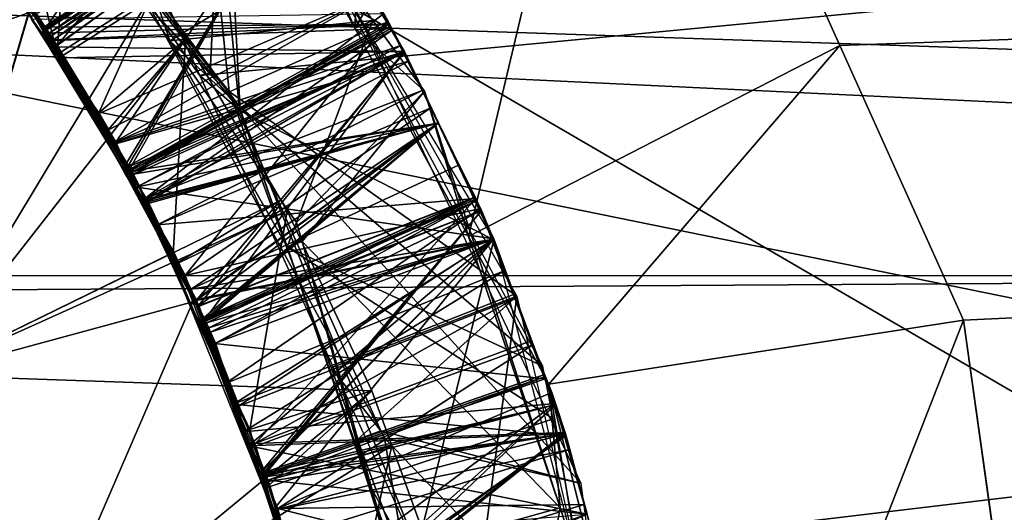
# Model space of a CAD drawing. Extents: x 0 to 200, y 18 to 95.
# Tile 322 of 491: x 146.232 to 147.086, y 47.767 to 48.194. Entities that reach past the tile are written whole.
import ezdxf

# ---------------------------------------------------------------- set-up
doc = ezdxf.new("R2010")
doc.units = 0

msp = doc.modelspace()

# ---------------------------------------------------------------- linework, layer by layer
for points in [[(98.615891, 49.815205, 36.34074), (174.799988, 52.227016, 37.339745), (174.799988, 47.227016, 36)], [(174.799988, 52.227016, 54.660255), (117.93441, 49.815205, 55.65926), (174.799988, 47.227016, 56)], [(141.5, 51.127014, 39.245003), (148.199997, 47.227016, 38.200001), (141.5, 47.227016, 38.200001)], [(141.5, 51.127014, 39.245003), (148.199997, 51.127014, 39.245003), (148.199997, 47.227016, 38.200001)], [(148.199997, 51.127014, 52.754997), (141.5, 51.127014, 52.754997), (141.5, 47.227016, 53.799999)], [(148.199997, 47.227016, 53.799999), (148.199997, 51.127014, 52.754997), (141.5, 47.227016, 53.799999)], [(159.5, 47.227016, 39.400002), (133, 50.527016, 40.284233), (133, 47.227016, 39.400002)], [(159.5, 50.527016, 40.284233), (133, 50.527016, 40.284233), (159.5, 47.227016, 39.400002)], [(159.5, 50.527016, 51.715767), (159.5, 47.227016, 52.599998), (133, 47.227016, 52.599998)], [(133, 50.527016, 51.715767), (159.5, 50.527016, 51.715767), (133, 47.227016, 52.599998)], [(136.799988, 48.614586, 55.650761), (165.799988, 49.996166, 55.348492), (165.799988, 47.227016, 55.75)], [(165.799988, 49.996166, 36.651508), (146.338257, 48.254814, 36.304325), (146.388229, 48.145657, 36.295784)], [(165.799988, 49.996166, 36.651508), (146.388229, 48.145657, 36.295784), (146.58313, 47.719887, 36.262466)], [(165.799988, 49.996166, 36.651508), (146.58313, 47.719887, 36.262466), (165.799988, 47.227016, 36.25)], [(98.615891, 49.815205, 36.34074), (174.799988, 47.227016, 36), (98.275146, 47.227016, 36)], [(174.799988, 47.227016, 56), (117.93441, 49.815205, 55.65926), (118.275154, 47.227016, 56)], [(148.199997, 49.437199, 38.311367), (142.899994, 49.341759, 38.284569), (148.199997, 47.97237, 38.034798)], [(148.199997, 49.339703, 55.262104), (136.199997, 49.339703, 55.262104), (136.199997, 47.727016, 55.486832)], [(148.199997, 47.727016, 55.486832), (148.199997, 49.339703, 55.262104), (136.199997, 47.727016, 55.486832)], [(148.199997, 47.97237, 38.034798), (142.899994, 49.341759, 38.284569), (142.899994, 47.971859, 38.037628)], [(142.899994, 48.807293, 53.842369), (148.199997, 49.199657, 53.752979), (148.199997, 47.727016, 53.98436)], [(136.199997, 48.849297, 36.639542), (148.199997, 47.227016, 36.5), (136.199997, 47.227016, 36.5)], [(136.199997, 48.849297, 36.639542), (148.199997, 48.849297, 36.639542), (148.199997, 47.227016, 36.5)], [(165.431061, 47.89677, 57.972298), (135.799988, 48.817287, 57.894161), (135.799988, 45.636745, 57.894161)], [(165.312317, 48.817142, 57.892509), (135.799988, 48.817287, 57.894161), (165.431061, 47.89677, 57.972298)], [(146.371277, 48.464638, 34.452385), (146.556702, 48.816887, 34.108761), (146.522736, 48.186771, 34.417274)], [(146.556702, 48.816887, 34.108761), (146.758209, 48.582684, 34.076824), (146.522736, 48.186771, 34.417274)], [(146.758209, 48.582684, 34.076824), (165.301376, 48.816174, 34.115177), (146.94313, 48.171753, 34.04137)], [(146.94313, 48.171753, 34.04137), (165.301376, 48.816174, 34.115177), (147.050385, 47.933411, 34.020809)], [(147.050385, 47.933411, 34.020809), (165.301376, 48.816174, 34.115177), (147.149994, 47.227016, 34)], [(142.899994, 48.807293, 53.842369), (148.199997, 47.727016, 53.98436), (142.899994, 47.727016, 53.98436)], [(146.244522, 46.822838, 38.629288), (145.107819, 48.695091, 38.629288), (146.147583, 46.568222, 38.629288)], [(146.293793, 47.09079, 38.629288), (145.107819, 48.695091, 38.629288), (146.244522, 46.822838, 38.629288)], [(146.293793, 47.363239, 38.629288), (145.107819, 48.695091, 38.629288), (146.293793, 47.09079, 38.629288)], [(145.368286, 48.615196, 38.629288), (145.107819, 48.695091, 38.629288), (146.293793, 47.363239, 38.629288)], [(146.119278, 48.523701, 34.623051), (146.203522, 48.651443, 34.538303), (146.362183, 48.1758, 34.597401)], [(146.203522, 48.651443, 34.538303), (146.493149, 48.255245, 34.510857), (146.362183, 48.1758, 34.597401)], [(136.799988, 48.614586, 55.650761), (165.799988, 47.227016, 55.75), (136.799988, 47.227016, 55.650761)], [(145.610001, 48.489506, 38.629288), (145.368286, 48.615196, 38.629288), (146.293793, 47.363239, 38.629288)], [(146.522736, 48.186771, 34.417274), (146.758209, 48.582684, 34.076824), (146.621277, 48.005993, 34.394436)], [(146.758209, 48.582684, 34.076824), (146.94313, 48.171753, 34.04137), (146.621277, 48.005993, 34.394436)], [(146.232407, 48.362289, 34.93911), (146.119278, 48.523701, 34.623051), (146.422348, 48.119194, 34.920341)], [(146.119278, 48.523701, 34.623051), (146.362183, 48.1758, 34.597401), (146.422348, 48.119194, 34.920341)], [(145.824997, 48.322166, 38.629288), (145.610001, 48.489506, 38.629288), (146.293793, 47.363239, 38.629288)], [(146.1436, 48.467335, 35.319592), (146.380646, 48.451385, 35.223423), (146.413605, 48.13187, 35.293541)], [(146.345337, 48.203739, 35.626137), (146.1436, 48.467335, 35.319592), (146.413605, 48.13187, 35.293541)], [(146.493149, 48.255245, 34.510857), (146.371277, 48.464638, 34.452385), (146.522736, 48.186771, 34.417274)], [(146.413605, 48.13187, 35.293541), (146.380646, 48.451385, 35.223423), (146.66301, 47.954464, 35.191471)], [(146.389938, 48.443455, 35.024395), (146.232407, 48.362289, 34.93911), (146.422348, 48.119194, 34.920341)], [(146.389938, 48.443455, 35.024395), (146.422348, 48.119194, 34.920341), (146.685791, 47.893543, 34.989342)], [(146.406723, 48.414822, 35.122738), (146.166, 48.300186, 35.274525), (146.254623, 48.18681, 35.265316)], [(146.46907, 48.328285, 35.116795), (146.406723, 48.414822, 35.122738), (146.254623, 48.18681, 35.265316)], [(146.274414, 48.316982, 38.295712), (146.210068, 48.390072, 38.299469), (146.006195, 48.118694, 38.629288)], [(146.142792, 48.334854, 38.249191), (146.210068, 48.390072, 38.299469), (146.26442, 48.164021, 38.235764)], [(146.210068, 48.390072, 38.299469), (146.274414, 48.316982, 38.295712), (146.26442, 48.164021, 38.235764)], [(146.281082, 48.296856, 36.006168), (146.408813, 48.391617, 35.919762), (146.397171, 48.148144, 35.994766)], [(146.397171, 48.148144, 35.994766), (146.408813, 48.391617, 35.919762), (146.423065, 48.114964, 35.992222)], [(146.423065, 48.114964, 35.992222), (146.408813, 48.391617, 35.919762), (146.643234, 48.003197, 35.894402)], [(146.222397, 48.226101, 36.840569), (146.434891, 48.375595, 36.989216), (146.264389, 48.171806, 36.836174)], [(146.434891, 48.375595, 36.989216), (146.47345, 48.322197, 36.985546), (146.264389, 48.171806, 36.836174)], [(146.165604, 48.2999, 35.446526), (146.458923, 48.344131, 35.586903), (146.253845, 48.186199, 35.437317)], [(146.187515, 48.281372, 36.144733), (146.458923, 48.344131, 36.2869), (146.250488, 48.182354, 36.137222)], [(146.458923, 48.344131, 36.2869), (146.46962, 48.326584, 36.285755), (146.250488, 48.182354, 36.137222)], [(146.458923, 48.344131, 35.586903), (146.468704, 48.328091, 35.585854), (146.253845, 48.186199, 35.437317)], [(146.22934, 48.224354, 38.068069), (146.142792, 48.334854, 38.249191), (146.26442, 48.164021, 38.235764)], [(146.468033, 48.329723, 34.416893), (146.245026, 48.198341, 34.566277), (146.253326, 48.187744, 34.565414)], [(146.246262, 48.199306, 34.738277), (146.467789, 48.329605, 34.885952), (146.252808, 48.187557, 34.737419)], [(146.467789, 48.329605, 34.885952), (146.55275, 48.190254, 34.876858), (146.252808, 48.187557, 34.737419)], [(146.468033, 48.329723, 34.416893), (146.253326, 48.187744, 34.565414), (146.257492, 48.182407, 34.56498)], [(146.473755, 48.321777, 34.416348), (146.468033, 48.329723, 34.416893), (146.257492, 48.182407, 34.56498)], [(146.467789, 48.329605, 34.885952), (146.473755, 48.321777, 35.116348), (146.55275, 48.190254, 34.876858)], [(146.244522, 47.631191, 38.629288), (145.824997, 48.322166, 38.629288), (146.293793, 47.363239, 38.629288)], [(146.147583, 47.885811, 38.629288), (145.824997, 48.322166, 38.629288), (146.244522, 47.631191, 38.629288)], [(146.470108, 48.326855, 35.816696), (146.182861, 48.27776, 35.972729), (146.255005, 48.185165, 35.965218)], [(146.473755, 48.321777, 36.516346), (146.242828, 48.204868, 36.666553), (146.2621, 48.170532, 36.664036)], [(146.46962, 48.326584, 36.285755), (146.55275, 48.190254, 36.276859), (146.250488, 48.182354, 36.137222)], [(146.253845, 48.186199, 35.437317), (146.468704, 48.328091, 35.585854), (146.261292, 48.176601, 35.436539)], [(146.473755, 48.321777, 35.116348), (146.46907, 48.328285, 35.116795), (146.254623, 48.18681, 35.265316)], [(146.473755, 48.321777, 35.116348), (146.254623, 48.18681, 35.265316), (146.260452, 48.176144, 35.264538)], [(146.470108, 48.326855, 35.816696), (146.255005, 48.185165, 35.965218), (146.259109, 48.179905, 35.96479)], [(146.473755, 48.321777, 34.416348), (146.257492, 48.182407, 34.56498), (146.32283, 48.061882, 34.556206)], [(146.473755, 48.321777, 35.816345), (146.470108, 48.326855, 35.816696), (146.259109, 48.179905, 35.96479)], [(146.473755, 48.321777, 35.816345), (146.259109, 48.179905, 35.96479), (146.324265, 48.05917, 35.956009)], [(146.553818, 48.18644, 35.107586), (146.473755, 48.321777, 35.116348), (146.260452, 48.176144, 35.264538)], [(146.468704, 48.328091, 35.585854), (146.55275, 48.190254, 35.576859), (146.261292, 48.176601, 35.436539)], [(146.473755, 48.321777, 36.516346), (146.2621, 48.170532, 36.664036), (146.565521, 48.166653, 36.506302)], [(146.264389, 48.171806, 36.836174), (146.47345, 48.322197, 36.985546), (146.315247, 48.087822, 36.829895)], [(146.47345, 48.322197, 36.985546), (146.562637, 48.171776, 36.975803), (146.315247, 48.087822, 36.829895)], [(146.552917, 48.187954, 34.407684), (146.473755, 48.321777, 34.416348), (146.32283, 48.061882, 34.556206)], [(146.554718, 48.184914, 35.807487), (146.473755, 48.321777, 35.816345), (146.324265, 48.05917, 35.956009)], [(146.468704, 48.328091, 35.585854), (146.473755, 48.321777, 35.816345), (146.55275, 48.190254, 35.576859)], [(146.46962, 48.326584, 36.285755), (146.473755, 48.321777, 36.516346), (146.55275, 48.190254, 36.276859)], [(146.47345, 48.322197, 36.985546), (146.486176, 48.300804, 37.214989), (146.562637, 48.171776, 36.975803)], [(146.55275, 48.190254, 36.276859), (146.473755, 48.321777, 36.516346), (146.565521, 48.166653, 36.506302)], [(146.55275, 48.190254, 35.576859), (146.473755, 48.321777, 35.816345), (146.554718, 48.184914, 35.807487)], [(146.55275, 48.190254, 34.876858), (146.473755, 48.321777, 35.116348), (146.553818, 48.18644, 35.107586)], [(146.55098, 48.190842, 34.176964), (146.473755, 48.321777, 34.416348), (146.552917, 48.187954, 34.407684)], [(146.475235, 48.319553, 34.185295), (146.473755, 48.321777, 34.416348), (146.55098, 48.190842, 34.176964)], [(146.274414, 48.316982, 38.295712), (146.006195, 48.118694, 38.629288), (146.147583, 47.885811, 38.629288)], [(146.347031, 48.217014, 38.290962), (146.274414, 48.316982, 38.295712), (146.147583, 47.885811, 38.629288)], [(146.244034, 48.202602, 34.038532), (146.475235, 48.319553, 34.185295), (146.321335, 48.064419, 34.028397)], [(146.274414, 48.316982, 38.295712), (146.347031, 48.217014, 38.290962), (146.26442, 48.164021, 38.235764)], [(146.475235, 48.319553, 34.185295), (146.55098, 48.190842, 34.176964), (146.321335, 48.064419, 34.028397)], [(146.166, 48.300186, 35.274525), (146.165604, 48.2999, 35.446526), (146.253845, 48.186199, 35.437317)], [(146.254623, 48.18681, 35.265316), (146.166, 48.300186, 35.274525), (146.253845, 48.186199, 35.437317)], [(146.486176, 48.300804, 37.214989), (146.235931, 48.214317, 37.367294), (146.266373, 48.161041, 37.363369)], [(146.565521, 48.166653, 37.206303), (146.486176, 48.300804, 37.214989), (146.266373, 48.161041, 37.363369)], [(146.338257, 48.254814, 36.304325), (146.281082, 48.296856, 36.006168), (146.388229, 48.145657, 36.295784)], [(146.281082, 48.296856, 36.006168), (146.397171, 48.148144, 35.994766), (146.388229, 48.145657, 36.295784)], [(146.562637, 48.171776, 36.975803), (146.486176, 48.300804, 37.214989), (146.565521, 48.166653, 37.206303)], [(146.482422, 48.289612, 35.714298), (146.345337, 48.203739, 35.626137), (146.718781, 47.792011, 35.683563)], [(146.182861, 48.27776, 35.972729), (146.187515, 48.281372, 36.144733), (146.255005, 48.185165, 35.965218)], [(146.255005, 48.185165, 35.965218), (146.187515, 48.281372, 36.144733), (146.250488, 48.182354, 36.137222)], [(146.20137, 48.262985, 33.872017), (146.239655, 48.19994, 33.872017), (146.006195, 48.118694, 33.629288)], [(146.493149, 48.255245, 34.510857), (146.538269, 48.19352, 34.50658), (146.362183, 48.1758, 34.597401)], [(146.538269, 48.19352, 34.50658), (146.493149, 48.255245, 34.510857), (146.522736, 48.186771, 34.417274)], [(146.242828, 48.204868, 36.666553), (146.222397, 48.226101, 36.840569), (146.264389, 48.171806, 36.836174)], [(146.537857, 48.215214, 37.90929), (146.22934, 48.224354, 38.068069), (146.295395, 48.110409, 38.059635)], [(146.22934, 48.224354, 38.068069), (146.26442, 48.164021, 38.235764), (146.295395, 48.110409, 38.059635)], [(146.375839, 48.177315, 38.289078), (146.347031, 48.217014, 38.290962), (146.147583, 47.885811, 38.629288)], [(146.235931, 48.214317, 37.367294), (146.242249, 48.194698, 37.53817), (146.266373, 48.161041, 37.363369)], [(146.26442, 48.164021, 38.235764), (146.347031, 48.217014, 38.290962), (146.300491, 48.113354, 38.231781)], [(146.537857, 48.215214, 37.90929), (146.295395, 48.110409, 38.059635), (146.303787, 48.09594, 38.058563)], [(146.347031, 48.217014, 38.290962), (146.375839, 48.177315, 38.289078), (146.300491, 48.113354, 38.231781)], [(146.537857, 48.215214, 37.90929), (146.303787, 48.09594, 38.058563), (146.30983, 48.085522, 38.057793)], [(146.551651, 48.192677, 37.907818), (146.537857, 48.215214, 37.90929), (146.30983, 48.085522, 38.057793)], [(146.54776, 48.199371, 37.677517), (146.537857, 48.215214, 37.90929), (146.551651, 48.192677, 37.907818)], [(146.239655, 48.19994, 33.872017), (146.244034, 48.202602, 34.038532), (146.365646, 47.992416, 33.872017)], [(146.242828, 48.204868, 36.666553), (146.264389, 48.171806, 36.836174), (146.2621, 48.170532, 36.664036)], [(146.244034, 48.202602, 34.038532), (146.321335, 48.064419, 34.028397), (146.365646, 47.992416, 33.872017)], [(146.345337, 48.203739, 35.626137), (146.545166, 47.837479, 35.600895), (146.718781, 47.792011, 35.683563)], [(146.345337, 48.203739, 35.626137), (146.413605, 48.13187, 35.293541), (146.545166, 47.837479, 35.600895)], [(146.006195, 48.118694, 33.629288), (146.239655, 48.19994, 33.872017), (146.147583, 47.885811, 33.629288)], [(146.239655, 48.19994, 33.872017), (146.365646, 47.992416, 33.872017), (146.147583, 47.885811, 33.629288)], [(146.242249, 48.194698, 37.53817), (146.54776, 48.199371, 37.677517), (146.341293, 48.039497, 37.52639)], [(146.266373, 48.161041, 37.363369), (146.242249, 48.194698, 37.53817), (146.341293, 48.039497, 37.52639)], [(146.245026, 48.198341, 34.566277), (146.246262, 48.199306, 34.738277), (146.253326, 48.187744, 34.565414)], [(146.253326, 48.187744, 34.565414), (146.246262, 48.199306, 34.738277), (146.252808, 48.187557, 34.737419)], [(146.551651, 48.192677, 37.907818), (146.30983, 48.085522, 38.057793), (146.375519, 47.972225, 38.049412)], [(146.54776, 48.199371, 37.677517), (146.580917, 48.132774, 37.673374), (146.341293, 48.039497, 37.52639)], [(146.362183, 48.1758, 34.597401), (146.538269, 48.19352, 34.50658), (146.472153, 48.018307, 34.585793)], [(146.588593, 48.117645, 37.90316), (146.551651, 48.192677, 37.907818), (146.375519, 47.972225, 38.049412)], [(146.538269, 48.19352, 34.50658), (146.583176, 48.132088, 34.502323), (146.472153, 48.018307, 34.585793)], [(146.538269, 48.19352, 34.50658), (146.522736, 48.186771, 34.417274), (146.583176, 48.132088, 34.502323)], [(146.54776, 48.199371, 37.677517), (146.551651, 48.192677, 37.907818), (146.580917, 48.132774, 37.673374)], [(146.580917, 48.132774, 37.673374), (146.551651, 48.192677, 37.907818), (146.588593, 48.117645, 37.90316)], [(146.250488, 48.182354, 36.137222), (146.55275, 48.190254, 36.276859), (146.327759, 48.060879, 36.128006)], [(146.255005, 48.185165, 35.965218), (146.250488, 48.182354, 36.137222), (146.259109, 48.179905, 35.96479)], [(146.252808, 48.187557, 34.737419), (146.55275, 48.190254, 34.876858), (146.322876, 48.061829, 34.728207)], [(146.253326, 48.187744, 34.565414), (146.252808, 48.187557, 34.737419), (146.257492, 48.182407, 34.56498)], [(146.257492, 48.182407, 34.56498), (146.252808, 48.187557, 34.737419), (146.322876, 48.061829, 34.728207)], [(146.254623, 48.18681, 35.265316), (146.253845, 48.186199, 35.437317), (146.261292, 48.176601, 35.436539)], [(146.254623, 48.18681, 35.265316), (146.261292, 48.176601, 35.436539), (146.260452, 48.176144, 35.264538)], [(146.553818, 48.18644, 35.107586), (146.260452, 48.176144, 35.264538), (146.323532, 48.060501, 35.256107)], [(146.261292, 48.176601, 35.436539), (146.55275, 48.190254, 35.576859), (146.328751, 48.063343, 35.428108)], [(146.55098, 48.190842, 34.176964), (146.565796, 48.165676, 34.175339), (146.321335, 48.064419, 34.028397)], [(146.565521, 48.166653, 34.406303), (146.552917, 48.187954, 34.407684), (146.32283, 48.061882, 34.556206)], [(146.55275, 48.190254, 34.876858), (146.553665, 48.1884, 34.876743), (146.322876, 48.061829, 34.728207)], [(146.553665, 48.1884, 34.876743), (146.594955, 48.104515, 34.871532), (146.322876, 48.061829, 34.728207)], [(146.553818, 48.18644, 35.107586), (146.323532, 48.060501, 35.256107), (146.325348, 48.057178, 35.255867)], [(146.565521, 48.166653, 35.806305), (146.554718, 48.184914, 35.807487), (146.324265, 48.05917, 35.956009)], [(146.565521, 48.166653, 35.106304), (146.553818, 48.18644, 35.107586), (146.325348, 48.057178, 35.255867)], [(146.55275, 48.190254, 36.276859), (146.555222, 48.185238, 36.276546), (146.327759, 48.060879, 36.128006)], [(146.327759, 48.060879, 36.128006), (146.555222, 48.185238, 36.276546), (146.343521, 48.036083, 36.126125)], [(146.55275, 48.190254, 35.576859), (146.554443, 48.186825, 35.576645), (146.328751, 48.063343, 35.428108)], [(146.328751, 48.063343, 35.428108), (146.554443, 48.186825, 35.576645), (146.330688, 48.060093, 35.427868)], [(146.554443, 48.186825, 35.576645), (146.594955, 48.104515, 35.571533), (146.330688, 48.060093, 35.427868)], [(146.555222, 48.185238, 36.276546), (146.594955, 48.104515, 36.271534), (146.343521, 48.036083, 36.126125)], [(146.583176, 48.132088, 34.502323), (146.522736, 48.186771, 34.417274), (146.621277, 48.005993, 34.394436)], [(146.55098, 48.190842, 34.176964), (146.552917, 48.187954, 34.407684), (146.565796, 48.165676, 34.175339)], [(146.555222, 48.185238, 36.276546), (146.55275, 48.190254, 36.276859), (146.565521, 48.166653, 36.506302)], [(146.554443, 48.186825, 35.576645), (146.55275, 48.190254, 35.576859), (146.554718, 48.184914, 35.807487)], [(146.553665, 48.1884, 34.876743), (146.55275, 48.190254, 34.876858), (146.553818, 48.18644, 35.107586)], [(146.552917, 48.187954, 34.407684), (146.565521, 48.166653, 34.406303), (146.565796, 48.165676, 34.175339)], [(146.553665, 48.1884, 34.876743), (146.565521, 48.166653, 35.106304), (146.594955, 48.104515, 34.871532)], [(146.553665, 48.1884, 34.876743), (146.553818, 48.18644, 35.107586), (146.565521, 48.166653, 35.106304)], [(146.554443, 48.186825, 35.576645), (146.565521, 48.166653, 35.806305), (146.594955, 48.104515, 35.571533)], [(146.554443, 48.186825, 35.576645), (146.554718, 48.184914, 35.807487), (146.565521, 48.166653, 35.806305)], [(146.555222, 48.185238, 36.276546), (146.569504, 48.158268, 36.505787), (146.594955, 48.104515, 36.271534)], [(146.555222, 48.185238, 36.276546), (146.565521, 48.166653, 36.506302), (146.569504, 48.158268, 36.505787)], [(146.458405, 48.037724, 38.282867), (146.375839, 48.177315, 38.289078), (146.147583, 47.885811, 38.629288)], [(146.259109, 48.179905, 35.96479), (146.250488, 48.182354, 36.137222), (146.327759, 48.060879, 36.128006)], [(146.32283, 48.061882, 34.556206), (146.257492, 48.182407, 34.56498), (146.322876, 48.061829, 34.728207)], [(146.259109, 48.179905, 35.96479), (146.327759, 48.060879, 36.128006), (146.324265, 48.05917, 35.956009)], [(146.260452, 48.176144, 35.264538), (146.261292, 48.176601, 35.436539), (146.328751, 48.063343, 35.428108)], [(146.260452, 48.176144, 35.264538), (146.328751, 48.063343, 35.428108), (146.323532, 48.060501, 35.256107)], [(146.300491, 48.113354, 38.231781), (146.375839, 48.177315, 38.289078), (146.308929, 48.098911, 38.230713)], [(146.308929, 48.098911, 38.230713), (146.375839, 48.177315, 38.289078), (146.364624, 47.980698, 38.222347)], [(146.422348, 48.119194, 34.920341), (146.362183, 48.1758, 34.597401), (146.464081, 47.997128, 34.912506)], [(146.362183, 48.1758, 34.597401), (146.472153, 48.018307, 34.585793), (146.464081, 47.997128, 34.912506)], [(146.375839, 48.177315, 38.289078), (146.458405, 48.037724, 38.282867), (146.364624, 47.980698, 38.222347)], [(146.2621, 48.170532, 36.664036), (146.264389, 48.171806, 36.836174), (146.315247, 48.087822, 36.829895)], [(146.565521, 48.166653, 36.506302), (146.2621, 48.170532, 36.664036), (146.310135, 48.084961, 36.657753)], [(146.2621, 48.170532, 36.664036), (146.315247, 48.087822, 36.829895), (146.310135, 48.084961, 36.657753)], [(146.565521, 48.166653, 37.206303), (146.266373, 48.161041, 37.363369), (146.337158, 48.037144, 37.35424)], [(146.569504, 48.158268, 36.505787), (146.565521, 48.166653, 36.506302), (146.310135, 48.084961, 36.657753)], [(146.315247, 48.087822, 36.829895), (146.562637, 48.171776, 36.975803), (146.333176, 48.049019, 36.82716)], [(146.565521, 48.166653, 34.406303), (146.32283, 48.061882, 34.556206), (146.386063, 47.945217, 34.547714)], [(146.565521, 48.166653, 35.806305), (146.324265, 48.05917, 35.956009), (146.338257, 48.033241, 35.954124)], [(146.565521, 48.166653, 35.106304), (146.325348, 48.057178, 35.255867), (146.392441, 47.934177, 35.246899)], [(146.562637, 48.171776, 36.975803), (146.565735, 48.16655, 36.975464), (146.333176, 48.049019, 36.82716)], [(146.565735, 48.16655, 36.975464), (146.595184, 48.104649, 36.971642), (146.333176, 48.049019, 36.82716)], [(146.595047, 48.104584, 37.202473), (146.565521, 48.166653, 37.206303), (146.337158, 48.037144, 37.35424)], [(146.595047, 48.104584, 35.802475), (146.565521, 48.166653, 35.806305), (146.338257, 48.033241, 35.954124)], [(146.595047, 48.104584, 34.402473), (146.565521, 48.166653, 34.406303), (146.386063, 47.945217, 34.547714)], [(146.595047, 48.104584, 35.102474), (146.565521, 48.166653, 35.106304), (146.392441, 47.934177, 35.246899)], [(146.562637, 48.171776, 36.975803), (146.565521, 48.166653, 37.206303), (146.565735, 48.16655, 36.975464)], [(146.565796, 48.165676, 34.175339), (146.565521, 48.166653, 34.406303), (146.594803, 48.104473, 34.171562)], [(146.565521, 48.166653, 34.406303), (146.595047, 48.104584, 34.402473), (146.594803, 48.104473, 34.171562)], [(146.565521, 48.166653, 35.106304), (146.595047, 48.104584, 35.102474), (146.594955, 48.104515, 34.871532)], [(146.565521, 48.166653, 35.806305), (146.595047, 48.104584, 35.802475), (146.594955, 48.104515, 35.571533)], [(146.595184, 48.104649, 36.971642), (146.565521, 48.166653, 37.206303), (146.595047, 48.104584, 37.202473)], [(146.565735, 48.16655, 36.975464), (146.565521, 48.166653, 37.206303), (146.595184, 48.104649, 36.971642)], [(146.621277, 48.005993, 34.394436), (146.94313, 48.171753, 34.04137), (146.690948, 47.878174, 34.378284)], [(146.94313, 48.171753, 34.04137), (147.050385, 47.933411, 34.020809), (146.690948, 47.878174, 34.378284)], [(146.26442, 48.164021, 38.235764), (146.300491, 48.113354, 38.231781), (146.295395, 48.110409, 38.059635)], [(146.266373, 48.161041, 37.363369), (146.341293, 48.039497, 37.52639), (146.337158, 48.037144, 37.35424)], [(146.569504, 48.158268, 36.505787), (146.310135, 48.084961, 36.657753), (146.337601, 48.036041, 36.65416)], [(146.321335, 48.064419, 34.028397), (146.565796, 48.165676, 34.175339), (146.385071, 47.950481, 34.020039)], [(146.595047, 48.104584, 36.502476), (146.569504, 48.158268, 36.505787), (146.337601, 48.036041, 36.65416)], [(146.565796, 48.165676, 34.175339), (146.594803, 48.104473, 34.171562), (146.385071, 47.950481, 34.020039)], [(146.569504, 48.158268, 36.505787), (146.595047, 48.104584, 36.502476), (146.594955, 48.104515, 36.271534)], [(146.388229, 48.145657, 36.295784), (146.397171, 48.148144, 35.994766), (146.423065, 48.114964, 35.992222)], [(146.388229, 48.145657, 36.295784), (146.423065, 48.114964, 35.992222), (146.58313, 47.719887, 36.262466)], [(146.341293, 48.039497, 37.52639), (146.580917, 48.132774, 37.673374), (146.351242, 48.016132, 37.524765)], [(146.580917, 48.132774, 37.673374), (146.588486, 48.117573, 37.672428), (146.351242, 48.016132, 37.524765)], [(146.580917, 48.132774, 37.673374), (146.588593, 48.117645, 37.90316), (146.588486, 48.117573, 37.672428)], [(146.413605, 48.13187, 35.293541), (146.502136, 47.892094, 35.278084), (146.545166, 47.837479, 35.600895)], [(146.413605, 48.13187, 35.293541), (146.66301, 47.954464, 35.191471), (146.502136, 47.892094, 35.278084)], [(146.472153, 48.018307, 34.585793), (146.583176, 48.132088, 34.502323), (146.476822, 48.001713, 34.584751)], [(146.476822, 48.001713, 34.584751), (146.583176, 48.132088, 34.502323), (146.700699, 47.770927, 34.481079)], [(146.583176, 48.132088, 34.502323), (146.621277, 48.005993, 34.394436), (146.700699, 47.770927, 34.481079)], [(146.588486, 48.117573, 37.672428), (146.627609, 48.038998, 37.667538), (146.351242, 48.016132, 37.524765)], [(146.631485, 48.030518, 37.897747), (146.588593, 48.117645, 37.90316), (146.375519, 47.972225, 38.049412)], [(146.422348, 48.119194, 34.920341), (146.464081, 47.997128, 34.912506), (146.685791, 47.893543, 34.989342)], [(146.588486, 48.117573, 37.672428), (146.588593, 48.117645, 37.90316), (146.627609, 48.038998, 37.667538)], [(146.627609, 48.038998, 37.667538), (146.588593, 48.117645, 37.90316), (146.631485, 48.030518, 37.897747)], [(146.295395, 48.110409, 38.059635), (146.300491, 48.113354, 38.231781), (146.308929, 48.098911, 38.230713)], [(146.295395, 48.110409, 38.059635), (146.308929, 48.098911, 38.230713), (146.303787, 48.09594, 38.058563)], [(146.423065, 48.114964, 35.992222), (146.643234, 48.003197, 35.894402), (146.567581, 47.698345, 35.965542)], [(146.58313, 47.719887, 36.262466), (146.423065, 48.114964, 35.992222), (146.567581, 47.698345, 35.965542)], [(146.303787, 48.09594, 38.058563), (146.308929, 48.098911, 38.230713), (146.30983, 48.085522, 38.057793)], [(146.308929, 48.098911, 38.230713), (146.364624, 47.980698, 38.222347), (146.375519, 47.972225, 38.049412)], [(146.30983, 48.085522, 38.057793), (146.308929, 48.098911, 38.230713), (146.375519, 47.972225, 38.049412)], [(146.322876, 48.061829, 34.728207), (146.594955, 48.104515, 34.871532), (146.387451, 47.945969, 34.719715)], [(146.330688, 48.060093, 35.427868), (146.594955, 48.104515, 35.571533), (146.387177, 47.931881, 35.4189)], [(146.333176, 48.049019, 36.82716), (146.595184, 48.104649, 36.971642), (146.643082, 48.003986, 36.965431)], [(146.595047, 48.104584, 37.202473), (146.337158, 48.037144, 37.35424), (146.380753, 47.960381, 37.348591)], [(146.595047, 48.104584, 36.502476), (146.337601, 48.036041, 36.65416), (146.38501, 47.951565, 36.647957)], [(146.595047, 48.104584, 35.802475), (146.338257, 48.033241, 35.954124), (146.392609, 47.932526, 35.9468)], [(146.343521, 48.036083, 36.126125), (146.594955, 48.104515, 36.271534), (146.392715, 47.932625, 36.118801)], [(146.612518, 48.067863, 37.200207), (146.595047, 48.104584, 37.202473), (146.380753, 47.960381, 37.348591)], [(146.642944, 48.003902, 36.496262), (146.595047, 48.104584, 36.502476), (146.38501, 47.951565, 36.647957)], [(146.594803, 48.104473, 34.171562), (146.642853, 48.003082, 34.165306), (146.385071, 47.950481, 34.020039)], [(146.625885, 48.039749, 34.398472), (146.595047, 48.104584, 34.402473), (146.386063, 47.945217, 34.547714)], [(146.594955, 48.104515, 35.571533), (146.627441, 48.038544, 35.567436), (146.387177, 47.931881, 35.4189)], [(146.594955, 48.104515, 34.871532), (146.626663, 48.040112, 34.867535), (146.387451, 47.945969, 34.719715)], [(146.626633, 48.038166, 35.098377), (146.595047, 48.104584, 35.102474), (146.392441, 47.934177, 35.246899)], [(146.627396, 48.036575, 35.798275), (146.595047, 48.104584, 35.802475), (146.392609, 47.932526, 35.9468)], [(146.594955, 48.104515, 36.271534), (146.62822, 48.036964, 36.267338), (146.392715, 47.932625, 36.118801)], [(146.594803, 48.104473, 34.171562), (146.595047, 48.104584, 34.402473), (146.625885, 48.039749, 34.398472)], [(146.594803, 48.104473, 34.171562), (146.625885, 48.039749, 34.398472), (146.642853, 48.003082, 34.165306)], [(146.594955, 48.104515, 36.271534), (146.595047, 48.104584, 36.502476), (146.62822, 48.036964, 36.267338)], [(146.594955, 48.104515, 35.571533), (146.595047, 48.104584, 35.802475), (146.627441, 48.038544, 35.567436)], [(146.594955, 48.104515, 34.871532), (146.595047, 48.104584, 35.102474), (146.626663, 48.040112, 34.867535)], [(146.595184, 48.104649, 36.971642), (146.595047, 48.104584, 37.202473), (146.612518, 48.067863, 37.200207)], [(146.62822, 48.036964, 36.267338), (146.595047, 48.104584, 36.502476), (146.642944, 48.003902, 36.496262)], [(146.627441, 48.038544, 35.567436), (146.595047, 48.104584, 35.802475), (146.627396, 48.036575, 35.798275)], [(146.626663, 48.040112, 34.867535), (146.595047, 48.104584, 35.102474), (146.626633, 48.038166, 35.098377)], [(146.595184, 48.104649, 36.971642), (146.612518, 48.067863, 37.200207), (146.643082, 48.003986, 36.965431)], [(146.310135, 48.084961, 36.657753), (146.315247, 48.087822, 36.829895), (146.337601, 48.036041, 36.65416)], [(146.315247, 48.087822, 36.829895), (146.333176, 48.049019, 36.82716), (146.337601, 48.036041, 36.65416)], [(146.365646, 47.992416, 33.872017), (146.321335, 48.064419, 34.028397), (146.385071, 47.950481, 34.020039)], [(146.642944, 48.003902, 37.196262), (146.612518, 48.067863, 37.200207), (146.380753, 47.960381, 37.348591)], [(146.643082, 48.003986, 36.965431), (146.612518, 48.067863, 37.200207), (146.642944, 48.003902, 37.196262)], [(146.32283, 48.061882, 34.556206), (146.322876, 48.061829, 34.728207), (146.386063, 47.945217, 34.547714)], [(146.322876, 48.061829, 34.728207), (146.387451, 47.945969, 34.719715), (146.386063, 47.945217, 34.547714)], [(146.323532, 48.060501, 35.256107), (146.328751, 48.063343, 35.428108), (146.330688, 48.060093, 35.427868)], [(146.323532, 48.060501, 35.256107), (146.330688, 48.060093, 35.427868), (146.325348, 48.057178, 35.255867)], [(146.324265, 48.05917, 35.956009), (146.327759, 48.060879, 36.128006), (146.338257, 48.033241, 35.954124)], [(146.325348, 48.057178, 35.255867), (146.330688, 48.060093, 35.427868), (146.392441, 47.934177, 35.246899)], [(146.327759, 48.060879, 36.128006), (146.343521, 48.036083, 36.126125), (146.338257, 48.033241, 35.954124)], [(146.392441, 47.934177, 35.246899), (146.330688, 48.060093, 35.427868), (146.387177, 47.931881, 35.4189)], [(146.333176, 48.049019, 36.82716), (146.643082, 48.003986, 36.965431), (146.421097, 47.858669, 36.813736)], [(146.38501, 47.951565, 36.647957), (146.333176, 48.049019, 36.82716), (146.421097, 47.858669, 36.813736)], [(146.337601, 48.036041, 36.65416), (146.333176, 48.049019, 36.82716), (146.38501, 47.951565, 36.647957)], [(146.337158, 48.037144, 37.35424), (146.341293, 48.039497, 37.52639), (146.351242, 48.016132, 37.524765)], [(146.351242, 48.016132, 37.524765), (146.627609, 48.038998, 37.667538), (146.43335, 47.823116, 37.511337)], [(146.625885, 48.039749, 34.398472), (146.386063, 47.945217, 34.547714), (146.391403, 47.935345, 34.546993)], [(146.627441, 48.038544, 35.567436), (146.632355, 48.028557, 35.566814), (146.387177, 47.931881, 35.4189)], [(146.387451, 47.945969, 34.719715), (146.626663, 48.040112, 34.867535), (146.391205, 47.935402, 34.718998)], [(146.626663, 48.040112, 34.867535), (146.632355, 48.028557, 34.866814), (146.391205, 47.935402, 34.718998)], [(146.625885, 48.039749, 34.398472), (146.391403, 47.935345, 34.546993), (146.395966, 47.926945, 34.546383)], [(146.642944, 48.003902, 34.396259), (146.625885, 48.039749, 34.398472), (146.395966, 47.926945, 34.546383)], [(146.627609, 48.038998, 37.667538), (146.677139, 47.912296, 37.659958), (146.43335, 47.823116, 37.511337)], [(146.625885, 48.039749, 34.398472), (146.642944, 48.003902, 34.396259), (146.642853, 48.003082, 34.165306)], [(146.626663, 48.040112, 34.867535), (146.626633, 48.038166, 35.098377), (146.632355, 48.028557, 34.866814)], [(146.627441, 48.038544, 35.567436), (146.627396, 48.036575, 35.798275), (146.632355, 48.028557, 35.566814)], [(146.627609, 48.038998, 37.667538), (146.652252, 47.97646, 37.894524), (146.677139, 47.912296, 37.659958)], [(146.627609, 48.038998, 37.667538), (146.631485, 48.030518, 37.897747), (146.652252, 47.97646, 37.894524)], [(146.463867, 48.028439, 38.282455), (146.458405, 48.037724, 38.282867), (146.147583, 47.885811, 38.629288)], [(146.337158, 48.037144, 37.35424), (146.351242, 48.016132, 37.524765), (146.380753, 47.960381, 37.348591)], [(146.338257, 48.033241, 35.954124), (146.343521, 48.036083, 36.126125), (146.392715, 47.932625, 36.118801)], [(146.338257, 48.033241, 35.954124), (146.392715, 47.932625, 36.118801), (146.392609, 47.932526, 35.9468)], [(146.458405, 48.037724, 38.282867), (146.463867, 48.028439, 38.282455), (146.364624, 47.980698, 38.222347)], [(146.631485, 48.030518, 37.897747), (146.375519, 47.972225, 38.049412), (146.4104, 47.878735, 38.043022)], [(146.626633, 48.038166, 35.098377), (146.392441, 47.934177, 35.246899), (146.394089, 47.931171, 35.246677)], [(146.627396, 48.036575, 35.798275), (146.392609, 47.932526, 35.9468), (146.397598, 47.923283, 35.946125)], [(146.392715, 47.932625, 36.118801), (146.62822, 48.036964, 36.267338), (146.401749, 47.913605, 36.117455)], [(146.642944, 48.003902, 35.09626), (146.626633, 48.038166, 35.098377), (146.394089, 47.931171, 35.246677)], [(146.642944, 48.003902, 35.796261), (146.627396, 48.036575, 35.798275), (146.397598, 47.923283, 35.946125)], [(146.62822, 48.036964, 36.267338), (146.632355, 48.028557, 36.266815), (146.401749, 47.913605, 36.117455)], [(146.652252, 47.97646, 37.894524), (146.631485, 48.030518, 37.897747), (146.4104, 47.878735, 38.043022)], [(146.632355, 48.028557, 34.866814), (146.626633, 48.038166, 35.098377), (146.642944, 48.003902, 35.09626)], [(146.632355, 48.028557, 35.566814), (146.627396, 48.036575, 35.798275), (146.642944, 48.003902, 35.796261)], [(146.632355, 48.028557, 36.266815), (146.62822, 48.036964, 36.267338), (146.642944, 48.003902, 36.496262)], [(146.463867, 48.028439, 38.282455), (146.147583, 47.885811, 38.629288), (146.537491, 47.872231, 38.275864)], [(146.364624, 47.980698, 38.222347), (146.463867, 48.028439, 38.282455), (146.431442, 47.838844, 38.212307)], [(146.387177, 47.931881, 35.4189), (146.632355, 48.028557, 35.566814), (146.44519, 47.800179, 35.409691)], [(146.391205, 47.935402, 34.718998), (146.632355, 48.028557, 34.866814), (146.439423, 47.799797, 34.709789)], [(146.401749, 47.913605, 36.117455), (146.632355, 48.028557, 36.266815), (146.440567, 47.797081, 36.109592)], [(146.463867, 48.028439, 38.282455), (146.537491, 47.872231, 38.275864), (146.431442, 47.838844, 38.212307)], [(146.632355, 48.028557, 34.866814), (146.687073, 47.886326, 34.858322), (146.439423, 47.799797, 34.709789)], [(146.632355, 48.028557, 36.266815), (146.688339, 47.883049, 36.258129), (146.440567, 47.797081, 36.109592)], [(146.632355, 48.028557, 35.566814), (146.687698, 47.884686, 35.558224), (146.44519, 47.800179, 35.409691)], [(146.632355, 48.028557, 36.266815), (146.642944, 48.003902, 36.496262), (146.688339, 47.883049, 36.258129)], [(146.632355, 48.028557, 35.566814), (146.642944, 48.003902, 35.796261), (146.687698, 47.884686, 35.558224)], [(146.632355, 48.028557, 34.866814), (146.642944, 48.003902, 35.09626), (146.687073, 47.886326, 34.858322)], [(146.380753, 47.960381, 37.348591), (146.351242, 48.016132, 37.524765), (146.451431, 47.768467, 37.335499)], [(146.351242, 48.016132, 37.524765), (146.43335, 47.823116, 37.511337), (146.451431, 47.768467, 37.335499)], [(146.472153, 48.018307, 34.585793), (146.476822, 48.001713, 34.584751), (146.464081, 47.997128, 34.912506)], [(146.621277, 48.005993, 34.394436), (146.690948, 47.878174, 34.378284), (146.700699, 47.770927, 34.481079)], [(146.642944, 48.003902, 37.196262), (146.380753, 47.960381, 37.348591), (146.451431, 47.768467, 37.335499)], [(146.642944, 48.003902, 36.496262), (146.38501, 47.951565, 36.647957), (146.430542, 47.824535, 36.639324)], [(146.385071, 47.950481, 34.020039), (146.642853, 48.003082, 34.165306), (146.417343, 47.860664, 34.013931)], [(146.642944, 48.003902, 35.09626), (146.394089, 47.931171, 35.246677), (146.439957, 47.798412, 35.23769)], [(146.642944, 48.003902, 34.396259), (146.395966, 47.926945, 34.546383), (146.439926, 47.800026, 34.537788)], [(146.642944, 48.003902, 35.796261), (146.397598, 47.923283, 35.946125), (146.401016, 47.913353, 35.945454)], [(146.642944, 48.003902, 35.796261), (146.401016, 47.913353, 35.945454), (146.687668, 47.882816, 35.789066)], [(146.642853, 48.003082, 34.165306), (146.660324, 47.955704, 34.162491), (146.417343, 47.860664, 34.013931)], [(146.643082, 48.003986, 36.965431), (146.661972, 47.952774, 36.962391), (146.421097, 47.858669, 36.813736)], [(146.675598, 47.915512, 36.491009), (146.642944, 48.003902, 36.496262), (146.430542, 47.824535, 36.639324)], [(146.686447, 47.886112, 34.389263), (146.642944, 48.003902, 34.396259), (146.439926, 47.800026, 34.537788)], [(146.687057, 47.88446, 35.089165), (146.642944, 48.003902, 35.09626), (146.439957, 47.798412, 35.23769)], [(146.705399, 47.834843, 37.186218), (146.642944, 48.003902, 37.196262), (146.451431, 47.768467, 37.335499)], [(146.464081, 47.997128, 34.912506), (146.476822, 48.001713, 34.584751), (146.533432, 47.794235, 34.899483)], [(146.694504, 47.84811, 34.986759), (146.464081, 47.997128, 34.912506), (146.533432, 47.794235, 34.899483)], [(146.685791, 47.893543, 34.989342), (146.464081, 47.997128, 34.912506), (146.694504, 47.84811, 34.986759)], [(146.476822, 48.001713, 34.584751), (146.700699, 47.770927, 34.481079), (146.553482, 47.729698, 34.567657)], [(146.533432, 47.794235, 34.899483), (146.476822, 48.001713, 34.584751), (146.553482, 47.729698, 34.567657)], [(146.643234, 48.003197, 35.894402), (146.711945, 47.738663, 35.87912), (146.567581, 47.698345, 35.965542)], [(146.642853, 48.003082, 34.165306), (146.642944, 48.003902, 34.396259), (146.660324, 47.955704, 34.162491)], [(146.643082, 48.003986, 36.965431), (146.642944, 48.003902, 37.196262), (146.661972, 47.952774, 36.962391)], [(146.661972, 47.952774, 36.962391), (146.642944, 48.003902, 37.196262), (146.705399, 47.834843, 37.186218)], [(146.687698, 47.884686, 35.558224), (146.642944, 48.003902, 35.796261), (146.687668, 47.882816, 35.789066)], [(146.642944, 48.003902, 36.496262), (146.675598, 47.915512, 36.491009), (146.688339, 47.883049, 36.258129)], [(146.687073, 47.886326, 34.858322), (146.642944, 48.003902, 35.09626), (146.687057, 47.88446, 35.089165)], [(146.660324, 47.955704, 34.162491), (146.642944, 48.003902, 34.396259), (146.686447, 47.886112, 34.389263)], [(146.365646, 47.992416, 33.872017), (146.38205, 47.949329, 33.872017), (146.147583, 47.885811, 33.629288)], [(146.365646, 47.992416, 33.872017), (146.385071, 47.950481, 34.020039), (146.38205, 47.949329, 33.872017)], [(146.4104, 47.878735, 38.043022), (146.364624, 47.980698, 38.222347), (146.431442, 47.838844, 38.212307)], [(146.375519, 47.972225, 38.049412), (146.364624, 47.980698, 38.222347), (146.4104, 47.878735, 38.043022)], [(148.199997, 47.97237, 38.034798), (142.899994, 46.514568, 38.031788), (148.199997, 46.481663, 38.034798)], [(148.199997, 47.97237, 38.034798), (142.899994, 47.939465, 38.031788), (142.899994, 46.514568, 38.031788)], [(148.199997, 47.97237, 38.034798), (142.899994, 47.971859, 38.037628), (142.899994, 47.939465, 38.031788)], [(146.652252, 47.97646, 37.894524), (146.4104, 47.878735, 38.043022), (146.426025, 47.83683, 38.040161)], [(146.696518, 47.861233, 37.887646), (146.652252, 47.97646, 37.894524), (146.426025, 47.83683, 38.040161)], [(146.677139, 47.912296, 37.659958), (146.652252, 47.97646, 37.894524), (146.696518, 47.861233, 37.887646)], [(146.417343, 47.860664, 34.013931), (146.660324, 47.955704, 34.162491), (146.70549, 47.833241, 34.155212)], [(146.502136, 47.892094, 35.278084), (146.66301, 47.954464, 35.191471), (146.524994, 47.830208, 35.274094)], [(146.524994, 47.830208, 35.274094), (146.66301, 47.954464, 35.191471), (146.614441, 47.587933, 35.258476)], [(146.614441, 47.587933, 35.258476), (146.66301, 47.954464, 35.191471), (146.792084, 47.397694, 35.159519)], [(146.660324, 47.955704, 34.162491), (146.686447, 47.886112, 34.389263), (146.70549, 47.833241, 34.155212)], [(146.147583, 47.885811, 33.629288), (146.38205, 47.949329, 33.872017), (146.244522, 47.631191, 33.629288)], [(146.38205, 47.949329, 33.872017), (146.478256, 47.696594, 33.872017), (146.244522, 47.631191, 33.629288)], [(146.38205, 47.949329, 33.872017), (146.385071, 47.950481, 34.020039), (146.417343, 47.860664, 34.013931)], [(146.38205, 47.949329, 33.872017), (146.417343, 47.860664, 34.013931), (146.478256, 47.696594, 33.872017)], [(146.38501, 47.951565, 36.647957), (146.421097, 47.858669, 36.813736), (146.430542, 47.824535, 36.639324)], [(146.386063, 47.945217, 34.547714), (146.387451, 47.945969, 34.719715), (146.391403, 47.935345, 34.546993)], [(146.387451, 47.945969, 34.719715), (146.391205, 47.935402, 34.718998), (146.391403, 47.935345, 34.546993)], [(146.421097, 47.858669, 36.813736), (146.661972, 47.952774, 36.962391), (146.435974, 47.826469, 36.811466)], [(146.661972, 47.952774, 36.962391), (146.704956, 47.836185, 36.955463), (146.435974, 47.826469, 36.811466)], [(146.704956, 47.836185, 36.955463), (146.661972, 47.952774, 36.962391), (146.705399, 47.834843, 37.186218)], [(146.392441, 47.934177, 35.246899), (146.387177, 47.931881, 35.4189), (146.394089, 47.931171, 35.246677)], [(146.394089, 47.931171, 35.246677), (146.387177, 47.931881, 35.4189), (146.44519, 47.800179, 35.409691)], [(146.395966, 47.926945, 34.546383), (146.391205, 47.935402, 34.718998), (146.439423, 47.799797, 34.709789)], [(146.391403, 47.935345, 34.546993), (146.391205, 47.935402, 34.718998), (146.395966, 47.926945, 34.546383)], [(146.392609, 47.932526, 35.9468), (146.392715, 47.932625, 36.118801), (146.401749, 47.913605, 36.117455)], [(146.397598, 47.923283, 35.946125), (146.392609, 47.932526, 35.9468), (146.401749, 47.913605, 36.117455)], [(146.394089, 47.931171, 35.246677), (146.44519, 47.800179, 35.409691), (146.439957, 47.798412, 35.23769)], [(146.690948, 47.878174, 34.378284), (147.050385, 47.933411, 34.020809), (146.792389, 47.272472, 34.351974)], [(146.792389, 47.272472, 34.351974), (147.050385, 47.933411, 34.020809), (147.149994, 47.227016, 34)], [(146.439926, 47.800026, 34.537788), (146.395966, 47.926945, 34.546383), (146.439423, 47.799797, 34.709789)], [(146.397598, 47.923283, 35.946125), (146.401749, 47.913605, 36.117455), (146.401016, 47.913353, 35.945454)], [(146.401016, 47.913353, 35.945454), (146.401749, 47.913605, 36.117455), (146.440964, 47.797157, 35.937592)], [(146.687668, 47.882816, 35.789066), (146.401016, 47.913353, 35.945454), (146.440964, 47.797157, 35.937592)], [(146.440964, 47.797157, 35.937592), (146.401749, 47.913605, 36.117455), (146.440567, 47.797081, 36.109592)], [(146.705399, 47.834843, 36.486217), (146.675598, 47.915512, 36.491009), (146.430542, 47.824535, 36.639324)], [(146.43335, 47.823116, 37.511337), (146.677139, 47.912296, 37.659958), (146.455902, 47.770103, 37.507648)], [(146.677139, 47.912296, 37.659958), (146.693329, 47.870872, 37.657482), (146.455902, 47.770103, 37.507648)], [(146.697067, 47.860348, 36.256771), (146.675598, 47.915512, 36.491009), (146.705399, 47.834843, 36.486217)], [(146.688339, 47.883049, 36.258129), (146.675598, 47.915512, 36.491009), (146.697067, 47.860348, 36.256771)], [(146.693329, 47.870872, 37.657482), (146.677139, 47.912296, 37.659958), (146.696518, 47.861233, 37.887646)], [(165.459961, 47.672756, 57.991718), (165.431061, 47.89677, 57.972298), (135.799988, 45.636745, 57.894161)], [(146.147583, 47.885811, 33.629288), (146.244522, 47.631191, 33.629288), (146.047073, 46.507015, 33.629288)], [(146.537491, 47.872231, 38.275864), (146.147583, 47.885811, 38.629288), (146.244522, 47.631191, 38.629288)], [(146.687073, 47.886326, 34.858322), (146.697067, 47.860348, 34.856773), (146.439423, 47.799797, 34.709789)], [(146.705399, 47.834843, 34.386219), (146.686447, 47.886112, 34.389263), (146.439926, 47.800026, 34.537788)], [(146.44519, 47.800179, 35.409691), (146.687698, 47.884686, 35.558224), (146.447617, 47.794682, 35.409306)], [(146.687698, 47.884686, 35.558224), (146.697067, 47.860348, 35.556774), (146.447617, 47.794682, 35.409306)], [(146.545166, 47.837479, 35.600895), (146.502136, 47.892094, 35.278084), (146.524994, 47.830208, 35.274094)], [(146.686447, 47.886112, 34.389263), (146.705399, 47.834843, 34.386219), (146.70549, 47.833241, 34.155212)], [(146.687073, 47.886326, 34.858322), (146.687057, 47.88446, 35.089165), (146.697067, 47.860348, 34.856773)], [(146.687698, 47.884686, 35.558224), (146.687668, 47.882816, 35.789066), (146.697067, 47.860348, 35.556774)], [(146.4104, 47.878735, 38.043022), (146.431442, 47.838844, 38.212307), (146.426025, 47.83683, 38.040161)], [(146.687057, 47.88446, 35.089165), (146.439957, 47.798412, 35.23769), (146.441925, 47.792717, 35.237305)], [(146.688339, 47.883049, 36.258129), (146.697067, 47.860348, 36.256771), (146.440567, 47.797081, 36.109592)], [(146.705399, 47.834843, 35.786217), (146.687668, 47.882816, 35.789066), (146.440964, 47.797157, 35.937592)], [(146.705399, 47.834843, 35.08622), (146.687057, 47.88446, 35.089165), (146.441925, 47.792717, 35.237305)], [(146.697067, 47.860348, 34.856773), (146.687057, 47.88446, 35.089165), (146.705399, 47.834843, 35.08622)], [(146.697067, 47.860348, 35.556774), (146.687668, 47.882816, 35.789066), (146.705399, 47.834843, 35.786217)], [(146.773911, 47.545952, 34.467846), (146.690948, 47.878174, 34.378284), (146.792389, 47.272472, 34.351974)], [(146.700699, 47.770927, 34.481079), (146.690948, 47.878174, 34.378284), (146.773911, 47.545952, 34.467846)], [(146.554596, 47.824928, 38.273952), (146.537491, 47.872231, 38.275864), (146.244522, 47.631191, 38.629288)], [(146.431442, 47.838844, 38.212307), (146.537491, 47.872231, 38.275864), (146.445786, 47.788109, 38.208935)], [(146.537491, 47.872231, 38.275864), (146.554596, 47.824928, 38.273952), (146.445786, 47.788109, 38.208935)], [(146.693329, 47.870872, 37.657482), (146.721588, 47.773739, 37.651848), (146.455902, 47.770103, 37.507648)], [(146.693329, 47.870872, 37.657482), (146.696518, 47.861233, 37.887646), (146.721588, 47.773739, 37.651848)], [(146.478256, 47.696594, 33.872017), (146.417343, 47.860664, 34.013931), (146.483307, 47.67701, 34.001446)], [(146.417343, 47.860664, 34.013931), (146.70549, 47.833241, 34.155212), (146.483307, 47.67701, 34.001446)], [(146.696518, 47.861233, 37.887646), (146.426025, 47.83683, 38.040161), (146.477386, 47.699154, 38.030758)], [(146.439423, 47.799797, 34.709789), (146.697067, 47.860348, 34.856773), (146.485138, 47.671242, 34.701054)], [(146.440567, 47.797081, 36.109592), (146.697067, 47.860348, 36.256771), (146.486053, 47.660496, 36.10038)], [(146.447617, 47.794682, 35.409306), (146.697067, 47.860348, 35.556774), (146.724091, 47.765366, 35.55127)], [(146.72142, 47.773716, 37.88258), (146.696518, 47.861233, 37.887646), (146.477386, 47.699154, 38.030758)], [(146.697067, 47.860348, 34.856773), (146.724091, 47.765366, 34.851269), (146.485138, 47.671242, 34.701054)], [(146.697067, 47.860348, 36.256771), (146.724091, 47.765366, 36.25127), (146.486053, 47.660496, 36.10038)], [(146.721588, 47.773739, 37.651848), (146.696518, 47.861233, 37.887646), (146.72142, 47.773716, 37.88258)], [(146.697067, 47.860348, 34.856773), (146.705399, 47.834843, 35.08622), (146.724091, 47.765366, 34.851269)], [(146.697067, 47.860348, 35.556774), (146.705399, 47.834843, 35.786217), (146.724091, 47.765366, 35.55127)], [(146.697067, 47.860348, 36.256771), (146.705399, 47.834843, 36.486217), (146.724091, 47.765366, 36.25127)], [(146.421097, 47.858669, 36.813736), (146.435974, 47.826469, 36.811466), (146.430542, 47.824535, 36.639324)], [(146.694504, 47.84811, 34.986759), (146.533432, 47.794235, 34.899483), (146.794449, 47.326889, 34.957157)], [(146.426025, 47.83683, 38.040161), (146.431442, 47.838844, 38.212307), (146.445786, 47.788109, 38.208935)], [(146.426025, 47.83683, 38.040161), (146.445786, 47.788109, 38.208935), (146.477386, 47.699154, 38.030758)], [(146.705399, 47.834843, 36.486217), (146.430542, 47.824535, 36.639324), (146.724136, 47.765411, 36.482212)], [(146.435974, 47.826469, 36.811466), (146.704956, 47.836185, 36.955463), (146.482056, 47.658623, 36.800327)], [(146.705399, 47.834843, 34.386219), (146.439926, 47.800026, 34.537788), (146.484619, 47.671062, 34.529053)], [(146.705399, 47.834843, 35.786217), (146.440964, 47.797157, 35.937592), (146.487762, 47.66106, 35.928379)], [(146.705399, 47.834843, 35.08622), (146.441925, 47.792717, 35.237305), (146.486954, 47.662395, 35.228477)], [(146.709045, 47.821301, 37.185436), (146.705399, 47.834843, 37.186218), (146.451431, 47.768467, 37.335499)], [(146.704956, 47.836185, 36.955463), (146.724091, 47.765388, 36.951378), (146.482056, 47.658623, 36.800327)], [(146.724136, 47.765411, 34.38221), (146.705399, 47.834843, 34.386219), (146.484619, 47.671062, 34.529053)], [(146.724136, 47.765411, 35.082211), (146.705399, 47.834843, 35.08622), (146.486954, 47.662395, 35.228477)], [(146.724136, 47.765411, 35.782211), (146.705399, 47.834843, 35.786217), (146.487762, 47.66106, 35.928379)], [(146.548492, 47.831371, 35.600471), (146.545166, 47.837479, 35.600895), (146.524994, 47.830208, 35.274094)], [(146.545166, 47.837479, 35.600895), (146.548492, 47.831371, 35.600471), (146.718781, 47.792011, 35.683563)], [(146.704956, 47.836185, 36.955463), (146.709045, 47.821301, 37.185436), (146.724091, 47.765388, 36.951378)], [(146.704956, 47.836185, 36.955463), (146.705399, 47.834843, 37.186218), (146.709045, 47.821301, 37.185436)], [(146.70549, 47.833241, 34.155212), (146.705399, 47.834843, 34.386219), (146.723831, 47.765324, 34.151291)], [(146.705399, 47.834843, 34.386219), (146.724136, 47.765411, 34.38221), (146.723831, 47.765324, 34.151291)], [(146.705399, 47.834843, 35.08622), (146.724136, 47.765411, 35.082211), (146.724091, 47.765366, 34.851269)], [(146.705399, 47.834843, 35.786217), (146.724136, 47.765411, 35.782211), (146.724091, 47.765366, 35.55127)], [(146.705399, 47.834843, 36.486217), (146.724136, 47.765411, 36.482212), (146.724091, 47.765366, 36.25127)], [(146.589737, 47.727722, 38.27002), (146.554596, 47.824928, 38.273952), (146.244522, 47.631191, 38.629288)], [(146.430542, 47.824535, 36.639324), (146.435974, 47.826469, 36.811466), (146.483612, 47.676464, 36.629261)], [(146.483612, 47.676464, 36.629261), (146.435974, 47.826469, 36.811466), (146.482056, 47.658623, 36.800327)], [(146.445786, 47.788109, 38.208935), (146.554596, 47.824928, 38.273952), (146.502792, 47.586334, 38.195518)], [(146.70549, 47.833241, 34.155212), (146.723831, 47.765324, 34.151291), (146.483307, 47.67701, 34.001446)], [(146.554596, 47.824928, 38.273952), (146.589737, 47.727722, 38.27002), (146.502792, 47.586334, 38.195518)], [(146.548492, 47.831371, 35.600471), (146.524994, 47.830208, 35.274094), (146.587326, 47.600136, 35.586288)], [(146.587326, 47.600136, 35.586288), (146.524994, 47.830208, 35.274094), (146.614441, 47.587933, 35.258476)], [(146.74025, 47.632362, 35.674522), (146.548492, 47.831371, 35.600471), (146.587326, 47.600136, 35.586288)], [(146.718781, 47.792011, 35.683563), (146.548492, 47.831371, 35.600471), (146.74025, 47.632362, 35.674522)], [(146.724136, 47.765411, 36.482212), (146.430542, 47.824535, 36.639324), (146.483612, 47.676464, 36.629261)], [(146.43335, 47.823116, 37.511337), (146.455902, 47.770103, 37.507648), (146.451431, 47.768467, 37.335499)], [(146.709045, 47.821301, 37.185436), (146.451431, 47.768467, 37.335499), (146.460541, 47.743713, 37.333809)], [(146.724136, 47.765411, 37.182213), (146.709045, 47.821301, 37.185436), (146.460541, 47.743713, 37.333809)], [(146.709045, 47.821301, 37.185436), (146.724136, 47.765411, 37.182213), (146.724091, 47.765388, 36.951378)], [(146.439926, 47.800026, 34.537788), (146.439423, 47.799797, 34.709789), (146.484619, 47.671062, 34.529053)], [(146.439423, 47.799797, 34.709789), (146.485138, 47.671242, 34.701054), (146.484619, 47.671062, 34.529053)], [(146.439957, 47.798412, 35.23769), (146.44519, 47.800179, 35.409691), (146.447617, 47.794682, 35.409306)], [(146.439957, 47.798412, 35.23769), (146.447617, 47.794682, 35.409306), (146.441925, 47.792717, 35.237305)], [(146.440964, 47.797157, 35.937592), (146.440567, 47.797081, 36.109592), (146.487762, 47.66106, 35.928379)], [(146.487762, 47.66106, 35.928379), (146.440567, 47.797081, 36.109592), (146.486053, 47.660496, 36.10038)], [(146.441925, 47.792717, 35.237305), (146.447617, 47.794682, 35.409306), (146.486954, 47.662395, 35.228477)], [(146.486954, 47.662395, 35.228477), (146.447617, 47.794682, 35.409306), (146.481476, 47.661053, 35.400482)], [(146.447617, 47.794682, 35.409306), (146.724091, 47.765366, 35.55127), (146.481476, 47.661053, 35.400482)], [(146.533432, 47.794235, 34.899483), (146.619492, 47.54248, 34.883324), (146.794449, 47.326889, 34.957157)], [(146.533432, 47.794235, 34.899483), (146.553482, 47.729698, 34.567657), (146.619492, 47.54248, 34.883324)], [(146.477386, 47.699154, 38.030758), (146.445786, 47.788109, 38.208935), (146.502792, 47.586334, 38.195518)], [(146.455902, 47.770103, 37.507648), (146.721588, 47.773739, 37.651848), (146.743927, 47.696957, 37.647392)], [(146.735321, 47.724854, 37.879749), (146.72142, 47.773716, 37.88258), (146.477386, 47.699154, 38.030758)], [(146.721588, 47.773739, 37.651848), (146.72142, 47.773716, 37.88258), (146.735321, 47.724854, 37.879749)], [(146.721588, 47.773739, 37.651848), (146.735321, 47.724854, 37.879749), (146.743927, 47.696957, 37.647392)], [(146.451431, 47.768467, 37.335499), (146.455902, 47.770103, 37.507648), (146.460541, 47.743713, 37.333809)], [(146.455902, 47.770103, 37.507648), (146.743927, 47.696957, 37.647392), (146.491074, 47.622253, 37.497917)], [(146.460541, 47.743713, 37.333809), (146.455902, 47.770103, 37.507648), (146.491074, 47.622253, 37.497917)], [(146.553482, 47.729698, 34.567657), (146.700699, 47.770927, 34.481079), (146.63855, 47.427883, 34.548695)], [(146.700699, 47.770927, 34.481079), (146.773911, 47.545952, 34.467846), (146.63855, 47.427883, 34.548695)]]:
    msp.add_3dface(points)

doc.saveas('drawing.dxf')
